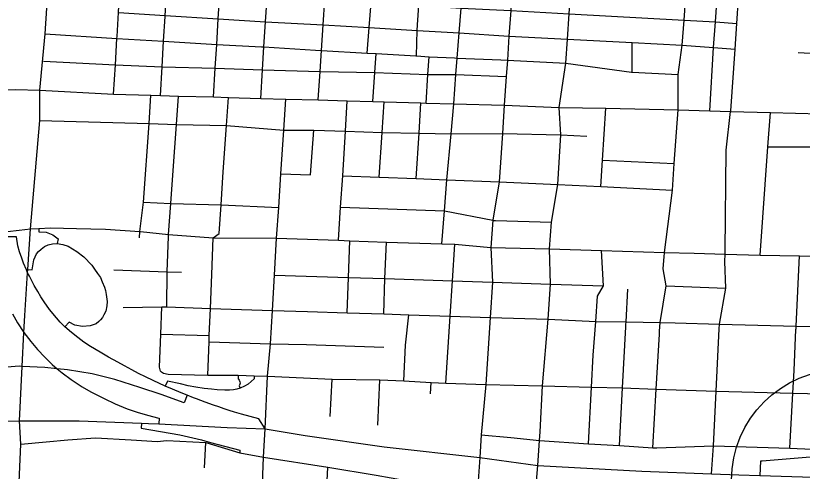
# Model space of a CAD drawing. Extents: x 1659811 to 1934326, y 644115 to 934867.
# Drawn here: x 1833252 to 1838584, y 711915 to 715005 of the extents above; entities that cross this region are included whole.
import ezdxf

# ---------------------------------------------------------------- set-up
doc = ezdxf.new("R2010")
doc.units = 0
for name, color, linetype in [('Default', 7, 'Continuous'), ('GM_X_City_Street', 7, 'Continuous'), ('GM_X_Interchange_Ramps', 7, 'Continuous'), ('GM_X_Interstate_Route', 7, 'Continuous')]:
    doc.layers.add(name, color=color, linetype=linetype)

msp = doc.modelspace()

# ---------------------------------------------------------------- linework, layer by layer
at = {"layer": 'Default'}
msp.add_circle((1838855.2, 711854.9), 750, dxfattribs=at)
at = {"layer": 'GM_X_City_Street'}
for points in [[(1837647.8, 713371.9), (1837649.6, 713393.9), (1837650.1, 713400), (1837704.7, 713822.4), (1837716.5, 714002.4), (1837741.9, 714366), (1837742.6, 714607), (1837770.6, 714805.1), (1837783, 714975.5), (1837794.1, 715141.8), (1837805.3, 715318.4), (1837819.1, 715603.8), (1837833.3, 715793.3), (1837845.9, 716012.2), (1837864.1, 716250.1), (1837847.2, 716506.2)], [(1836806.2, 712183.2), (1836822.4, 712494.8), (1836862.1, 712945.8), (1836878.3, 713184.6), (1836870.8, 713423.2), (1836883.3, 713604.7), (1836927.3, 713860), (1836947.8, 714197), (1836937, 714382.2), (1836981.3, 714682.5), (1836993.7, 714845.7), (1837004.3, 715017.1), (1837014.9, 715186.8), (1837035.3, 715515.6), (1837045.1, 715657.2), (1837066.3, 715982.2), (1837075.4, 716138.6), (1837089.3, 716373.2)], [(1836688, 716264.5), (1836664.7, 715922.8), (1836640.3, 715537.6), (1836630.6, 715372.8), (1836618.9, 715209.4), (1836607.6, 715039.8), (1836595.9, 714866.2), (1836585.5, 714703.5), (1836577.6, 714593.1), (1836563.9, 714397.6), (1836551.6, 714206.1), (1836529.5, 713879), (1836486.1, 713617.2), (1836473, 713432.5), (1836483.9, 713197.4), (1836468.1, 712958), (1836438.1, 712503.4), (1836408.5, 712161.8)], [(1834265.1, 714999.3), (1834265.5, 715006.6), (1834276.3, 715180.2), (1834286.7, 715345.2), (1834295.1, 715518.8), (1834264.6, 715736.9), (1834233.2, 715957.8)], [(1833415.8, 714425.8), (1833415.9, 714499.8), (1833452.9, 714882), (1833462.9, 715056), (1833475.9, 715245.8), (1833484.1, 715352.6), (1833490.6, 715576.9), (1833492.1, 715624.6), (1833496.3, 715841.4)], [(1836159.1, 713681.4), (1836175.3, 713892.4), (1836204.4, 714204.2), (1836222.5, 714407.6), (1836234.9, 714606.5), (1836244.2, 714717.9), (1836257.3, 714888.2), (1836270.8, 715056.9), (1836284.7, 715229.4), (1836297.9, 715393.3), (1836309, 715556.6), (1836321.6, 715707.5)], [(1835975.7, 714942.2), (1835985.7, 715074), (1835996.3, 715244.2), (1836003.2, 715413), (1836012.5, 715572)], [(1837957, 714360.1), (1837981.9, 714788.5), (1837995.3, 714963.1), (1838006.6, 715131.5), (1838017.9, 715305), (1838037.3, 715589.3)], [(1838098.8, 714360.1), (1838128.5, 714778.8), (1838140.5, 714951.8), (1838152.6, 715125.5), (1838163.7, 715295.8), (1838170.8, 715383), (1838183.1, 715579.2)], [(1833939.3, 714863), (1833949.7, 715026), (1833959.1, 715198.1), (1833968.3, 715363.2)], [(1834593.3, 714454.6), (1834605.1, 714650.1), (1834614.7, 714810.8), (1834624.6, 714983.5), (1834635.4, 715152.6), (1834644.9, 715323.4)], [(1834912.7, 714443.8), (1834925, 714638.6), (1834934.7, 714793.2), (1834945.3, 714964), (1834956.7, 715132), (1834967.9, 715305.2), (1834968.1, 715307.6)], [(1835302.9, 714433.6), (1835315.5, 714627.4), (1835324.8, 714770.2), (1835336.6, 714942.2), (1835348.3, 715116.4), (1835359.1, 715282.8)], [(1835634.1, 714751.9), (1835647.9, 714924.4), (1835661.2, 715092.8), (1835674.3, 715263.9)], [(1833654.6, 715214.8), (1833959.1, 715198.1), (1834276.3, 715180.2), (1834635.4, 715152.6), (1834956.7, 715132), (1835348.3, 715116.4), (1835661.2, 715092.8), (1835985.7, 715074), (1836270.8, 715056.9), (1836607.6, 715039.8), (1837004.3, 715017.1), (1837783, 714975.5), (1837995.3, 714963.1), (1838140.5, 714951.8)], [(1833949.7, 715026), (1834265.5, 715006.6), (1834624.6, 714983.5), (1834945.3, 714964), (1835336.6, 714942.2), (1835647.9, 714924.4), (1835972.9, 714905.7), (1836257.3, 714888.2), (1836595.9, 714866.2), (1836993.7, 714845.7), (1837431.9, 714822.8), (1837770.6, 714805.1), (1837981.9, 714788.5), (1838128.5, 714778.8)], [(1834233.9, 714464.8), (1834244.7, 714658.2), (1834254.5, 714833.4), (1834265.1, 714999.3)], [(1835968.9, 714732.1), (1835972.9, 714905.7), (1835975.7, 714942.2)], [(1833452.9, 714882), (1833938.5, 714850.8), (1834254.5, 714833.4), (1834614.7, 714810.8), (1834918.5, 714794)], [(1833915.7, 714474), (1833927.6, 714671.9), (1833938.5, 714850.8), (1833939.3, 714863)], [(1837430.4, 714621.1), (1837431.9, 714822.8)], [(1834918.5, 714794), (1834934.7, 714793.2), (1835284.9, 714772.5)], [(1835284.9, 714772.5), (1835324.8, 714770.2), (1835634.1, 714751.9), (1835696.4, 714748.4), (1835965.4, 714732.3)], [(1835673.5, 714423), (1835687.3, 714619.4), (1835696.4, 714748.4)], [(1835965.4, 714732.3), (1835968.9, 714732.1), (1836053.9, 714727), (1836227.3, 714718.7)], [(1836034.1, 714412.2), (1836045.8, 714606.2), (1836053.9, 714727)], [(1836227.3, 714718.7), (1836244.2, 714717.9), (1836541.6, 714705.3)], [(1838555.7, 714756), (1839440.6, 714706.2), (1839994.5, 714686.6), (1840997.1, 714651.9), (1841632.3, 714629.4), (1842433.5, 714605.4)], [(1833441.5, 714697.3), (1833927.6, 714671.9), (1834244.7, 714658.2), (1834605.1, 714650.1), (1834925, 714638.6), (1835315.5, 714627.4), (1835687.3, 714619.4), (1836045.8, 714606.2), (1836234.9, 714606.5), (1836577.6, 714593.1)], [(1836541.6, 714705.3), (1836585.5, 714703.5), (1836981.3, 714682.5), (1837426.3, 714621.3), (1837428.2, 714621.2)], [(1837428.2, 714621.2), (1837430.4, 714621.1), (1837742.6, 714607)], [(1831054.8, 714226.2), (1832139.3, 714379), (1832545.8, 714442.5), (1833106.9, 714499.6), (1833250.6, 714504.1), (1833415.9, 714499.8)], [(1833415.9, 714499.8), (1833915.7, 714474), (1834169.1, 714467), (1834233.9, 714464.8), (1834355.5, 714459.4), (1834593.3, 714454.6), (1834694.5, 714450.8), (1834912.7, 714443.8), (1835083.9, 714439.8), (1835302.9, 714433.6), (1835500.1, 714427.8), (1835673.5, 714423), (1835750.7, 714420.8), (1835999.5, 714413.2), (1836034.1, 714412.2), (1836222.5, 714407.6), (1836563.9, 714397.6), (1836937, 714382.2), (1837252.7, 714378.4), (1837741.9, 714366), (1837957, 714360.1), (1838098.5, 714356.2), (1838367.8, 714348.3), (1839046.1, 714330.7)], [(1834091.1, 713498.6), (1834093.5, 713542), (1834118.1, 713740.5), (1834155.8, 714274.4), (1834169.1, 714467)], [(1834288.4, 713506.7), (1834288.9, 713520.4), (1834304.3, 713732), (1834320.3, 713955), (1834342.6, 714267.2), (1834355.5, 714459.4)], [(1834554.7, 712566.2), (1834563.9, 712793.5), (1834564.4, 712837), (1834572.9, 713019.6), (1834581.6, 713249.5), (1834591.8, 713499.2), (1834630.8, 713528.1), (1834643.9, 713721.5), (1834659.5, 713946.5), (1834681.2, 714260.3), (1834694.5, 714450.8)], [(1833255.7, 711379.8), (1833255.7, 711379.8), (1833285.9, 712097.8), (1833277.7, 712257.9), (1833296.3, 712626.7), (1833307.9, 712856.7), (1833313.7, 712971.2), (1833333.2, 713262), (1833334.6, 713283.3), (1833353.2, 713559.8), (1833415.7, 714293.7), (1833415.8, 714425.8)], [(1835019.5, 713496), (1835035.6, 713704.8), (1835050.4, 713932.5), (1835070.7, 714228.9), (1835083.9, 714439.8)], [(1835440.7, 713482.2), (1835454.9, 713705.5), (1835468.7, 713919.2), (1835487.4, 714221.9), (1835500.1, 714427.8)], [(1835716.3, 713909.8), (1835737.3, 714213.8), (1835750.7, 714420.8)], [(1835966.9, 713900.4), (1835986.7, 714209.1), (1835999.5, 714413.2)], [(1837218.9, 713846.2), (1837229.9, 714024.2), (1837252.7, 714378.4)], [(1838061, 713405.4), (1838061, 713410.4), (1838069.2, 714092.9), (1838098.5, 714356.2), (1838098.8, 714360.1)], [(1838298.5, 713381.9), (1838351.2, 714116.6), (1838367.8, 714348.3)], [(1833415.7, 714293.7), (1834155.8, 714274.4), (1834342.6, 714267.2), (1834681.2, 714260.3), (1835070.7, 714228.9), (1835272.2, 714228), (1835487.4, 714221.9), (1835737.3, 714213.8), (1835986.7, 714209.1), (1836204.4, 714204.2), (1836551.6, 714206.1), (1836947.8, 714197), (1837124.7, 714188.6)], [(1835249.7, 713926.5), (1835272.2, 714228)], [(1838351.2, 714116.6), (1839012.8, 714114.6)], [(1837229.9, 714024.2), (1837716.5, 714002.4)], [(1835050.4, 713932.5), (1835249.7, 713926.5)], [(1835468.7, 713919.2), (1835716.3, 713909.8), (1835966.9, 713900.4), (1836175.3, 713892.4), (1836529.5, 713879), (1836927.3, 713860), (1837218.9, 713846.2), (1837704.7, 713822.4)], [(1834118.1, 713740.5), (1834304.3, 713732), (1834643.9, 713721.5), (1835035.6, 713704.8)], [(1835454.9, 713705.5), (1836159.1, 713681.4)], [(1836140.9, 713458), (1836159.1, 713681.4)], [(1836159.1, 713681.4), (1836486.1, 713617.2), (1836493.8, 713616.9)], [(1836493.8, 713616.9), (1836504.7, 713616.6), (1836883.3, 713604.7)], [(1833097.3, 713525.9), (1833196.5, 713541.4), (1833275.3, 713550.6)], [(1833275.3, 713550.6), (1833353.2, 713559.8), (1833409.4, 713562.1), (1833488.1, 713565.3), (1833664.7, 713562.5), (1833760.7, 713558.4), (1833860.8, 713557), (1834093.5, 713542), (1834098.6, 713541.7), (1834288.9, 713520.4), (1834591.8, 713499.2), (1835019.5, 713496), (1835440.7, 713482.2), (1835517.1, 713479), (1835764.7, 713469), (1836140.9, 713458), (1836229.7, 713455.6), (1836473, 713432.5), (1836870.8, 713423.2), (1837223.2, 713412.7), (1837650.1, 713400), (1837852.3, 713394), (1838060.8, 713387.8), (1838298.5, 713381.9), (1838564.6, 713375.4), (1838994.8, 713364.7)], [(1834277.3, 713029.4), (1834278.5, 713268), (1834288.4, 713506.7)], [(1834872.9, 710731.4), (1834896.7, 711230.8), (1834915.1, 711594.6), (1834930.8, 712011.1), (1834943, 712203.2), (1834958.4, 712560.2), (1834979.6, 712779.4), (1834993.9, 713006.4), (1835006.1, 713246), (1835019.5, 713496)], [(1835500.1, 712989.4), (1835508.3, 713228.6), (1835517.1, 713479)], [(1835748, 712982), (1835755, 713222.9), (1835764.7, 713469)], [(1836168.5, 712512), (1836197.7, 712966.8), (1836213.7, 713206.8), (1836229.7, 713455.6)], [(1837134.6, 712102.2), (1837155.5, 712486.1), (1837167.4, 712703.6), (1837183.9, 712931.7), (1837196.2, 713101.9), (1837237.1, 713173.8), (1837223.2, 713412.7)], [(1837969.8, 711898.5), (1837981.8, 712088.3), (1837999.6, 712458.6), (1838019.9, 712881.9), (1838022.7, 712913.8), (1838066.5, 713157.7), (1838060.2, 713336.9), (1838060.8, 713387.8), (1838061, 713405.4)], [(1837615.4, 712844.8), (1837616.7, 712866.2), (1837620, 712923.5), (1837662.5, 713171.9), (1837641.1, 713288.8), (1837647.8, 713371.9)], [(1838541.8, 712883.2), (1838542.6, 712900.2), (1838564.6, 713375.4)], [(1833916.5, 713281.1), (1834278.5, 713268), (1834375.1, 713265)], [(1835006.1, 713246), (1835508.3, 713228.6), (1835755, 713222.9), (1836213.7, 713206.8), (1836483.9, 713197.4), (1836878.3, 713184.6), (1837237.1, 713173.8)], [(1837662.5, 713171.9), (1838066.5, 713157.7)], [(1837388.4, 712910.4), (1837389.3, 712927.8), (1837400.9, 713149.6)], [(1833981.7, 713025.1), (1834243.1, 713030.2), (1834277.3, 713029.4), (1834572.9, 713019.6), (1834993.9, 713006.4), (1835229.5, 712997.9), (1835500.1, 712989.4), (1835748, 712982), (1835917.5, 712976), (1836197.7, 712966.8), (1836468.1, 712958), (1836862.1, 712945.8), (1837183.9, 712931.7), (1837389.3, 712927.8), (1837620, 712923.5), (1837722.9, 712921.6), (1838022.7, 712913.8), (1838542.6, 712900.2), (1838647.2, 712897.5)], [(1834234, 712594.6), (1834226.2, 712620.8), (1834235.1, 712846.1), (1834243.1, 713030.2)], [(1835883.9, 712527.5), (1835894, 712770.6), (1835917.5, 712976)], [(1837345.1, 712089), (1837365.7, 712480), (1837387.5, 712894.9), (1837388.4, 712910.4)], [(1838500.3, 712071.5), (1838520.4, 712445.8), (1838528.6, 712598), (1838541.5, 712875.7), (1838541.8, 712883.2)], [(1834235.1, 712846.1), (1834564.4, 712837)], [(1837570.8, 712074.7), (1837593.8, 712472.3), (1837615.4, 712844.8)], [(1834563.9, 712793.5), (1834979.6, 712779.4), (1835224.4, 712774.3), (1835747.2, 712755.9)], [(1834234, 712594.6), (1834253.7, 712579.4), (1834285.8, 712574.4), (1834554.7, 712566.2), (1834760.7, 712567.2), (1834869, 712563.4), (1834958.4, 712560.2), (1835397.7, 712540), (1835721.4, 712534.2), (1835883.9, 712527.5), (1836068.9, 712517.1), (1836168.5, 712512), (1836438.1, 712503.4), (1836822.4, 712494.8), (1837155.5, 712486.1), (1837365.7, 712480), (1837593.8, 712472.3), (1837999.6, 712458.6), (1838520.4, 712445.8), (1839118.5, 712431), (1839271.3, 712426.1), (1839630.6, 712414.6), (1839860.7, 712406.4), (1839887.6, 712405.5)], [(1835384.7, 712286.2), (1835397.7, 712540)], [(1835706.8, 712228.5), (1835721.4, 712534.2)], [(1836063.7, 712440.3), (1836068.9, 712517.1)], [(1836408.5, 712161.8), (1836398.4, 712008.7), (1836382.1, 711787.3), (1836379.6, 711750.3)], [(1836408.5, 712161.8), (1836608.9, 712143.1), (1836803.1, 712123.1), (1837134.6, 712102.2), (1837345.1, 712089), (1837570.8, 712074.7), (1837598.3, 712073), (1837981.8, 712088.3), (1838500.3, 712071.5), (1838854.7, 712057)], [(1836775.9, 711769.1), (1836792.2, 711954.3), (1836803.1, 712123.1), (1836806.2, 712183.2)], [(1833285.9, 712097.8), (1833458.2, 712114.2), (1833605.3, 712127.8), (1833793.3, 712141.4), (1834035.8, 712127.8), (1834210.1, 712116.9), (1834277.1, 712123.8), (1834539.9, 712109.7), (1834771, 712041), (1834930.8, 712011.1), (1835368.1, 711942.6), (1835695.3, 711888), (1836001.2, 711835.3), (1836382.1, 711787.3), (1836603.6, 711777.1)], [(1834532.6, 711938.3), (1834539.9, 712109.7)], [(1835350.5, 711568.8), (1835368.1, 711942.6)]]:
    msp.add_lwpolyline(points, dxfattribs=at)
at = {"layer": 'GM_X_Interchange_Ramps'}
for points in [[(1833409.4, 713562.1), (1833409.2, 713539.6), (1833457.9, 713537.4), (1833503.9, 713519.6), (1833539.3, 713491.1), (1833534.3, 713461)], [(1834943, 712203.2), (1834901, 712270.3), (1834782, 712302.9), (1834736.3, 712316.7), (1834699.5, 712328.2), (1834666.3, 712338.9), (1834628.6, 712351.5), (1834592.7, 712363.9), (1834536.8, 712383.8), (1834478.8, 712405.4), (1834457.7, 712413.2), (1834414.6, 712430.6), (1834372.9, 712447.5), (1834315.8, 712471.6), (1834265.6, 712493), (1834184.2, 712531), (1834131.2, 712556.5), (1834085.5, 712579.3), (1834039.3, 712602.9), (1833989.5, 712629.3), (1833944.1, 712654.1), (1833880.5, 712690.1), (1833825.5, 712722.4), (1833759.9, 712761.9), (1833714, 712791.4), (1833672.5, 712821.3), (1833629.3, 712856.1), (1833585.2, 712895.8), (1833554.6, 712926.6), (1833528.5, 712954.9), (1833480.7, 713013.3), (1833444.6, 713064.1), (1833423.4, 713097.4), (1833402, 713134.3), (1833377.6, 713175.9), (1833344.7, 713237.4), (1833333.2, 713262), (1833324.4, 713280.7), (1833305, 713327.6), (1833292.8, 713360.7), (1833278.4, 713404.6), (1833267.4, 713443.1), (1833258.1, 713505.6), (1833194.9, 713505.6)], [(1833334.6, 713283.3), (1833364, 713281.6), (1833374.4, 713348.1), (1833392.1, 713388.9), (1833405.7, 713406.7), (1833424.5, 713421.3), (1833447.5, 713439.1), (1833472.6, 713450.6), (1833501.8, 713456.8), (1833534.3, 713461), (1833570.8, 713453.7), (1833607.4, 713441.2), (1833666, 713406.7), (1833714, 713370.1), (1833767.7, 713312.4), (1833786.9, 713286.5), (1833806.1, 713256.2), (1833826.1, 713229.9), (1833838.7, 713200.2), (1833854, 713163.2), (1833860.3, 713141.6), (1833865.8, 713114.6), (1833871.2, 713067.7), (1833870.2, 713036.2), (1833862.1, 713001), (1833850.4, 712975.8), (1833840.5, 712958.7), (1833827, 712942.5), (1833815.1, 712931.7), (1833797.7, 712915.5), (1833777.5, 712907.3), (1833757.7, 712901), (1833704.5, 712897.4), (1833653.2, 712906.4), (1833614.4, 712925.3), (1833585.2, 712895.8)], [(1833229.6, 712981.9), (1833264.7, 712921.7), (1833307.9, 712856.7), (1833354.4, 712794.4), (1833398.9, 712741.5), (1833448.5, 712688.5), (1833499.4, 712639.7), (1833534.2, 712610.2), (1833566.5, 712582.7), (1833628, 712536.8), (1833702.3, 712488.3), (1833761.7, 712454.3), (1833851.6, 712407.9), (1833926.8, 712372.7), (1834008.7, 712339.5), (1834074.7, 712316.3), (1834145.6, 712294.8), (1834222.2, 712275.8), (1834224.6, 712275.3), (1834221.7, 712235.8)], [(1834414.6, 712430.6), (1834393.8, 712379.2), (1834239.3, 712436.7), (1834093.9, 712482.2), (1833924.3, 712536.7), (1833769.8, 712576.1), (1833603.2, 712603.4), (1833534.2, 712610.2), (1833448.7, 712618.6), (1833296.3, 712626.7), (1833279, 712627.6), (1833103.4, 712615.5), (1832933.3, 712598.2), (1832894.4, 712594.3), (1832800.4, 712574.9), (1832703.5, 712554.9), (1832509.7, 712497.3), (1832321.9, 712433.7), (1832106.8, 712354.9), (1831943.2, 712291.3), (1831813, 712245.8), (1831823.7, 712174.8)], [(1834869, 712563.4), (1834868, 712542.5), (1834848.6, 712523.5), (1834827, 712506.7), (1834802.1, 712491.7), (1834772.7, 712478.3), (1834750.9, 712472.1), (1834728.5, 712467.6), (1834702.4, 712465), (1834669.6, 712465.8), (1834616.8, 712468), (1834578.6, 712471), (1834529, 712476.6), (1834472.7, 712485.4), (1834421.5, 712495.6), (1834370.2, 712508.1), (1834280.2, 712525.3), (1834265.6, 712493)], [(1834760.7, 712567.2), (1834759.5, 712541.2), (1834761.6, 712539.4), (1834766.5, 712533.5), (1834769.6, 712527.7), (1834771.5, 712522.1), (1834772.6, 712513.6), (1834771.5, 712504.8), (1834767.5, 712494.6), (1834772.7, 712478.3)], [(1834105.3, 712241.9), (1834102.8, 712207.9), (1834365.8, 712162.1), (1834511.9, 712128.9), (1834571.5, 712111.3), (1834771.4, 712058.7), (1834771, 712041)], [(1838854.7, 712057), (1838853.7, 712029.3), (1838312.9, 711983.3), (1838300.7, 711983.3), (1838297.5, 711887)]]:
    msp.add_lwpolyline(points, dxfattribs=at)
at = {"layer": 'GM_X_Interstate_Route'}
for points in [[(1832344.4, 712238.6), (1832566.2, 712230.6), (1832676.8, 712239.4), (1832905.2, 712250.4), (1833277.7, 712257.9), (1833682.1, 712257.2), (1834105.3, 712241.9), (1834151.8, 712239.5)], [(1834151.8, 712239.5), (1834221.7, 712235.8), (1834685.3, 712211.1), (1834943, 712203.2), (1835213.7, 712157.9), (1835749.1, 712080.4), (1836398.4, 712008.7), (1836792.2, 711954.3), (1837496.3, 711916.2), (1837969.8, 711898.5), (1838154.5, 711891.7), (1838297.5, 711887), (1839238.3, 711856.2), (1839837.5, 711849), (1840535.8, 711803.7), (1840717.7, 711793.7), (1841425, 711749.7), (1842490.1, 711667.8), (1842925.4, 711630.7), (1843004, 711617.6), (1843170.2, 711570.5), (1843264.6, 711533.3), (1843319.9, 711507.2)]]:
    msp.add_lwpolyline(points, dxfattribs=at)

doc.saveas('drawing.dxf')
